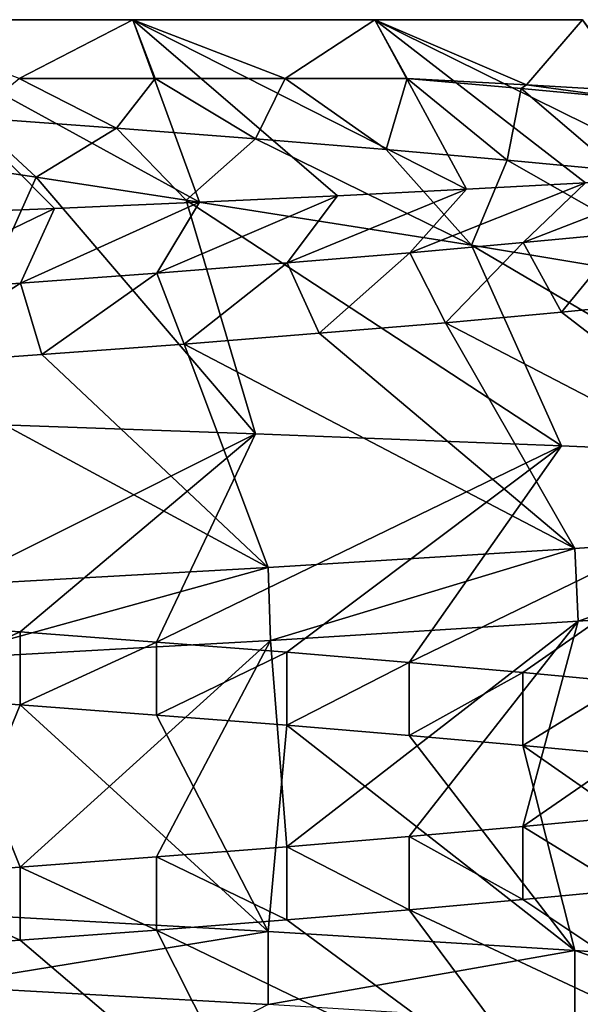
# Model space of a CAD drawing. Header units: inches. Extents: x -4.64 to 4.64, y -1.42 to 0.49.
# Tile 606 of 608: x 4.2731 to 4.3031, y 0.4393 to 0.492. Entities that reach past the tile are written whole.
import ezdxf

# ---------------------------------------------------------------- set-up
doc = ezdxf.new("R2010")
doc.units = ezdxf.units.IN
doc.header["$LTSCALE"] = 65.185185
doc.header["$MEASUREMENT"] = 0
for name, color, linetype in [('106', 7, 'CONTINUOUS'), ('112', 7, 'CONTINUOUS'), ('114', 7, 'CONTINUOUS'), ('116', 7, 'CONTINUOUS'), ('117', 7, 'CONTINUOUS'), ('118', 7, 'CONTINUOUS'), ('262', 7, 'CONTINUOUS'), ('345', 7, 'CONTINUOUS'), ('353', 7, 'CONTINUOUS'), ('360', 7, 'CONTINUOUS'), ('366', 7, 'CONTINUOUS'), ('368', 7, 'CONTINUOUS'), ('370', 7, 'CONTINUOUS'), ('371', 7, 'CONTINUOUS'), ('372', 7, 'CONTINUOUS'), ('499', 7, 'CONTINUOUS'), ('91', 7, 'CONTINUOUS'), ('99', 7, 'CONTINUOUS')]:
    doc.layers.add(name, color=color, linetype=linetype)

msp = doc.modelspace()

# ---------------------------------------------------------------- linework, layer by layer
at = {"layer": '106', "color": 7, "linetype": 'CONTINUOUS', "true_color": 0x969696}
for points in [[(4.286355, 0.443198, 8.537231), (4.268532, 0.440289, 8.531825), (4.268532, 0.444195, 8.531825), (4.286355, 0.443198, 8.537231)], [(4.286356, 0.439296, 8.537232), (4.268532, 0.440289, 8.531825), (4.286355, 0.443198, 8.537231), (4.286356, 0.439296, 8.537232)], [(4.302781, 0.442179, 8.546012), (4.286356, 0.439296, 8.537232), (4.286355, 0.443198, 8.537231), (4.302781, 0.442179, 8.546012)], [(4.30278, 0.438275, 8.546011), (4.286356, 0.439296, 8.537232), (4.302781, 0.442179, 8.546012), (4.30278, 0.438275, 8.546011)], [(4.317177, 0.437267, 8.557827), (4.30278, 0.438275, 8.546011), (4.302781, 0.442179, 8.546012), (4.317177, 0.437267, 8.557827)], [(4.317178, 0.441172, 8.557827), (4.317177, 0.437267, 8.557827), (4.302781, 0.442179, 8.546012), (4.317178, 0.441172, 8.557827)]]:
    msp.add_3dface(points, dxfattribs=at)
at = {"layer": '112', "color": 7, "linetype": 'CONTINUOUS', "true_color": 0x969696}
for points in [[(4.26581, 0.484781, 8.547821), (4.27047, 0.486758, 8.553157), (4.273933, 0.483569, 8.548671), (4.26581, 0.484781, 8.547821)], [(4.27047, 0.486758, 8.553157), (4.278244, 0.486193, 8.555843), (4.273933, 0.483569, 8.548671), (4.27047, 0.486758, 8.553157)], [(4.273933, 0.483569, 8.548671), (4.278244, 0.486193, 8.555843), (4.281963, 0.482344, 8.550336), (4.273933, 0.483569, 8.548671)], [(4.278244, 0.486193, 8.555843), (4.285677, 0.485623, 8.559368), (4.281963, 0.482344, 8.550336), (4.278244, 0.486193, 8.555843)], [(4.281963, 0.482344, 8.550336), (4.285677, 0.485623, 8.559368), (4.297246, 0.479938, 8.556), (4.281963, 0.482344, 8.550336)], [(4.285677, 0.485623, 8.559368), (4.292677, 0.485049, 8.563688), (4.297246, 0.479938, 8.556), (4.285677, 0.485623, 8.559368)], [(4.292677, 0.485049, 8.563688), (4.29916, 0.484481, 8.568752), (4.297246, 0.479938, 8.556), (4.292677, 0.485049, 8.563688)], [(4.297246, 0.479938, 8.556), (4.29916, 0.484481, 8.568752), (4.311223, 0.477608, 8.564669), (4.297246, 0.479938, 8.556)], [(4.29916, 0.484481, 8.568752), (4.305045, 0.483926, 8.574498), (4.311223, 0.477608, 8.564669), (4.29916, 0.484481, 8.568752)], [(4.307636, 0.476897, 8.672524), (4.302063, 0.476348, 8.678572), (4.317177, 0.464702, 8.692174), (4.307636, 0.476897, 8.672524)], [(4.302063, 0.476348, 8.678572), (4.295857, 0.475784, 8.683971), (4.317177, 0.464702, 8.692174), (4.302063, 0.476348, 8.678572)], [(4.295857, 0.475784, 8.683971), (4.289095, 0.475214, 8.688656), (4.302779, 0.463693, 8.70399), (4.295857, 0.475784, 8.683971)], [(4.317177, 0.464702, 8.692174), (4.295857, 0.475784, 8.683971), (4.302779, 0.463693, 8.70399), (4.317177, 0.464702, 8.692174)], [(4.289095, 0.475214, 8.688656), (4.281859, 0.47464, 8.692568), (4.302779, 0.463693, 8.70399), (4.289095, 0.475214, 8.688656)], [(4.281859, 0.47464, 8.692568), (4.274237, 0.474072, 8.695661), (4.286351, 0.462672, 8.71277), (4.281859, 0.47464, 8.692568)], [(4.302779, 0.463693, 8.70399), (4.281859, 0.47464, 8.692568), (4.286351, 0.462672, 8.71277), (4.302779, 0.463693, 8.70399)], [(4.274237, 0.474072, 8.695661), (4.266322, 0.473517, 8.697898), (4.286351, 0.462672, 8.71277), (4.274237, 0.474072, 8.695661)], [(4.286351, 0.462672, 8.71277), (4.266322, 0.473517, 8.697898), (4.268531, 0.461679, 8.718175), (4.286351, 0.462672, 8.71277)], [(4.273087, 0.455321, 8.553954), (4.268532, 0.444195, 8.531825), (4.265531, 0.455849, 8.55193), (4.273087, 0.455321, 8.553954)], [(4.286355, 0.443198, 8.537231), (4.268532, 0.444195, 8.531825), (4.273087, 0.455321, 8.553954), (4.286355, 0.443198, 8.537231)], [(4.280386, 0.454782, 8.556757), (4.286355, 0.443198, 8.537231), (4.273087, 0.455321, 8.553954), (4.280386, 0.454782, 8.556757)], [(4.287356, 0.454239, 8.560308), (4.286355, 0.443198, 8.537231), (4.280386, 0.454782, 8.556757), (4.287356, 0.454239, 8.560308)], [(4.302781, 0.442179, 8.546012), (4.286355, 0.443198, 8.537231), (4.287356, 0.454239, 8.560308), (4.302781, 0.442179, 8.546012)], [(4.293913, 0.453694, 8.564567), (4.302781, 0.442179, 8.546012), (4.287356, 0.454239, 8.560308), (4.293913, 0.453694, 8.564567)], [(4.299992, 0.453155, 8.569491), (4.302781, 0.442179, 8.546012), (4.293913, 0.453694, 8.564567), (4.299992, 0.453155, 8.569491)], [(4.317178, 0.441172, 8.557827), (4.302781, 0.442179, 8.546012), (4.299992, 0.453155, 8.569491), (4.317178, 0.441172, 8.557827)], [(4.30552, 0.452629, 8.57502), (4.317178, 0.441172, 8.557827), (4.299992, 0.453155, 8.569491), (4.30552, 0.452629, 8.57502)], [(4.299989, 0.444905, 8.680512), (4.317177, 0.433452, 8.692173), (4.305517, 0.445433, 8.674984), (4.299989, 0.444905, 8.680512)], [(4.29391, 0.444365, 8.685435), (4.317177, 0.433452, 8.692173), (4.299989, 0.444905, 8.680512), (4.29391, 0.444365, 8.685435)], [(4.287353, 0.443823, 8.689693), (4.30278, 0.432443, 8.703989), (4.29391, 0.444365, 8.685435), (4.287353, 0.443823, 8.689693)], [(4.30278, 0.432443, 8.703989), (4.317177, 0.433452, 8.692173), (4.29391, 0.444365, 8.685435), (4.30278, 0.432443, 8.703989)], [(4.280383, 0.443277, 8.693245), (4.30278, 0.432443, 8.703989), (4.287353, 0.443823, 8.689693), (4.280383, 0.443277, 8.693245)], [(4.273085, 0.442739, 8.696046), (4.286356, 0.431423, 8.712768), (4.280383, 0.443277, 8.693245), (4.273085, 0.442739, 8.696046)], [(4.286356, 0.431423, 8.712768), (4.30278, 0.432443, 8.703989), (4.280383, 0.443277, 8.693245), (4.286356, 0.431423, 8.712768)], [(4.265529, 0.442213, 8.698071), (4.286356, 0.431423, 8.712768), (4.273085, 0.442739, 8.696046), (4.265529, 0.442213, 8.698071)], [(4.268532, 0.430429, 8.718175), (4.286356, 0.431423, 8.712768), (4.265529, 0.442213, 8.698071), (4.268532, 0.430429, 8.718175)]]:
    msp.add_3dface(points, dxfattribs=at)
at = {"layer": '114', "color": 7, "linetype": 'CONTINUOUS', "true_color": 0x969696}
for points in [[(4.299899, 0.488323, 8.569407), (4.293809, 0.48886, 8.564492), (4.300185, 0.488516, 8.569202), (4.299899, 0.488323, 8.569407)], [(4.30544, 0.487793, 8.574931), (4.299899, 0.488323, 8.569407), (4.300185, 0.488516, 8.569202), (4.30544, 0.487793, 8.574931)], [(4.30544, 0.487793, 8.574931), (4.300185, 0.488516, 8.569202), (4.306008, 0.48818, 8.574546), (4.30544, 0.487793, 8.574931)], [(4.293937, 0.479527, 8.685415), (4.300019, 0.480066, 8.680485), (4.30334, 0.483262, 8.685025), (4.293937, 0.479527, 8.685415)], [(4.293937, 0.479527, 8.685415), (4.30334, 0.483262, 8.685025), (4.296979, 0.482921, 8.690545), (4.293937, 0.479527, 8.685415)], [(4.300019, 0.480066, 8.680485), (4.305549, 0.480593, 8.674948), (4.309093, 0.483597, 8.678875), (4.300019, 0.480066, 8.680485)], [(4.300019, 0.480066, 8.680485), (4.309093, 0.483597, 8.678875), (4.30334, 0.483262, 8.685025), (4.300019, 0.480066, 8.680485)], [(4.287378, 0.478982, 8.689679), (4.293937, 0.479527, 8.685415), (4.296979, 0.482921, 8.690545), (4.287378, 0.478982, 8.689679)], [(4.287378, 0.478982, 8.689679), (4.296979, 0.482921, 8.690545), (4.290071, 0.482576, 8.695378), (4.287378, 0.478982, 8.689679)], [(4.2731, 0.477899, 8.696041), (4.280403, 0.478438, 8.693236), (4.282679, 0.482234, 8.699474), (4.2731, 0.477899, 8.696041)], [(4.2731, 0.477899, 8.696041), (4.282679, 0.482234, 8.699474), (4.274911, 0.481897, 8.702774), (4.2731, 0.477899, 8.696041)], [(4.280403, 0.478438, 8.693236), (4.287378, 0.478982, 8.689679), (4.290071, 0.482576, 8.695378), (4.280403, 0.478438, 8.693236)], [(4.280403, 0.478438, 8.693236), (4.290071, 0.482576, 8.695378), (4.282679, 0.482234, 8.699474), (4.280403, 0.478438, 8.693236)], [(4.265539, 0.47737, 8.698068), (4.2731, 0.477899, 8.696041), (4.274911, 0.481897, 8.702774), (4.265539, 0.47737, 8.698068)], [(4.265539, 0.47737, 8.698068), (4.274911, 0.481897, 8.702774), (4.266831, 0.481567, 8.70525), (4.265539, 0.47737, 8.698068)], [(4.268074, 0.470453, 8.533661), (4.285688, 0.469827, 8.538324), (4.265529, 0.459756, 8.551929), (4.268074, 0.470453, 8.533661)], [(4.265529, 0.459756, 8.551929), (4.285688, 0.469827, 8.538324), (4.273085, 0.459229, 8.553954), (4.265529, 0.459756, 8.551929)], [(4.273085, 0.459229, 8.553954), (4.285688, 0.469827, 8.538324), (4.280383, 0.458692, 8.556755), (4.273085, 0.459229, 8.553954)], [(4.285688, 0.469827, 8.538324), (4.302059, 0.469188, 8.546283), (4.280383, 0.458692, 8.556755), (4.285688, 0.469827, 8.538324)], [(4.280383, 0.458692, 8.556755), (4.302059, 0.469188, 8.546283), (4.287353, 0.458146, 8.560307), (4.280383, 0.458692, 8.556755)], [(4.287353, 0.458146, 8.560307), (4.302059, 0.469188, 8.546283), (4.29391, 0.457603, 8.564565), (4.287353, 0.458146, 8.560307)], [(4.302059, 0.469188, 8.546283), (4.31656, 0.468562, 8.557215), (4.29391, 0.457603, 8.564565), (4.302059, 0.469188, 8.546283)], [(4.29391, 0.457603, 8.564565), (4.31656, 0.468562, 8.557215), (4.299989, 0.457064, 8.569488), (4.29391, 0.457603, 8.564565)], [(4.299989, 0.457064, 8.569488), (4.31656, 0.468562, 8.557215), (4.305517, 0.456536, 8.575016), (4.299989, 0.457064, 8.569488)], [(4.317384, 0.460812, 8.691966), (4.302962, 0.459802, 8.703867), (4.299992, 0.448813, 8.680509), (4.317384, 0.460812, 8.691966)], [(4.30552, 0.44934, 8.67498), (4.317384, 0.460812, 8.691966), (4.299992, 0.448813, 8.680509), (4.30552, 0.44934, 8.67498)], [(4.302962, 0.459802, 8.703867), (4.286489, 0.458779, 8.712713), (4.287356, 0.44773, 8.689692), (4.302962, 0.459802, 8.703867)], [(4.293913, 0.448275, 8.685433), (4.302962, 0.459802, 8.703867), (4.287356, 0.44773, 8.689692), (4.293913, 0.448275, 8.685433)], [(4.299992, 0.448813, 8.680509), (4.302962, 0.459802, 8.703867), (4.293913, 0.448275, 8.685433), (4.299992, 0.448813, 8.680509)], [(4.286489, 0.458779, 8.712713), (4.268603, 0.457777, 8.718161), (4.273087, 0.446648, 8.696046), (4.286489, 0.458779, 8.712713)], [(4.280386, 0.447187, 8.693243), (4.286489, 0.458779, 8.712713), (4.273087, 0.446648, 8.696046), (4.280386, 0.447187, 8.693243)], [(4.287356, 0.44773, 8.689692), (4.286489, 0.458779, 8.712713), (4.280386, 0.447187, 8.693243), (4.287356, 0.44773, 8.689692)], [(4.273087, 0.446648, 8.696046), (4.268603, 0.457777, 8.718161), (4.265531, 0.446119, 8.69807), (4.273087, 0.446648, 8.696046)], [(4.268532, 0.440289, 8.531825), (4.286356, 0.439296, 8.537232), (4.265529, 0.428506, 8.551929), (4.268532, 0.440289, 8.531825)]]:
    msp.add_3dface(points, dxfattribs=at)
at = {"layer": '116', "color": 7, "linetype": 'CONTINUOUS', "true_color": 0x969696}
for points in [[(4.264878, 0.492, 8.694999), (4.279106, 0.492, 8.690376), (4.264879, 0.492, 8.555001), (4.264878, 0.492, 8.694999)], [(4.279106, 0.492, 8.690376), (4.279106, 0.492, 8.559624), (4.264879, 0.492, 8.555001), (4.279106, 0.492, 8.690376)], [(4.279106, 0.492, 8.690376), (4.292063, 0.492, 8.682896), (4.279106, 0.492, 8.559624), (4.279106, 0.492, 8.690376)], [(4.292063, 0.492, 8.682896), (4.292063, 0.492, 8.567105), (4.279106, 0.492, 8.559624), (4.292063, 0.492, 8.682896)], [(4.292063, 0.492, 8.682896), (4.30318, 0.492, 8.672886), (4.292063, 0.492, 8.567105), (4.292063, 0.492, 8.682896)], [(4.30318, 0.492, 8.672886), (4.303181, 0.492, 8.577115), (4.292063, 0.492, 8.567105), (4.30318, 0.492, 8.672886)]]:
    msp.add_3dface(points, dxfattribs=at)
at = {"layer": '117', "color": 7, "linetype": 'CONTINUOUS', "true_color": 0x969696}
for points in [[(4.26581, 0.484781, 8.547821), (4.273933, 0.483569, 8.548671), (4.268074, 0.470453, 8.533661), (4.26581, 0.484781, 8.547821)], [(4.273933, 0.483569, 8.548671), (4.285688, 0.469827, 8.538324), (4.268074, 0.470453, 8.533661), (4.273933, 0.483569, 8.548671)], [(4.273933, 0.483569, 8.548671), (4.281963, 0.482344, 8.550336), (4.285688, 0.469827, 8.538324), (4.273933, 0.483569, 8.548671)], [(4.281963, 0.482344, 8.550336), (4.297246, 0.479938, 8.556), (4.302059, 0.469188, 8.546283), (4.281963, 0.482344, 8.550336)], [(4.281963, 0.482344, 8.550336), (4.302059, 0.469188, 8.546283), (4.285688, 0.469827, 8.538324), (4.281963, 0.482344, 8.550336)], [(4.297246, 0.479938, 8.556), (4.311223, 0.477608, 8.564669), (4.31656, 0.468562, 8.557215), (4.297246, 0.479938, 8.556)], [(4.297246, 0.479938, 8.556), (4.31656, 0.468562, 8.557215), (4.302059, 0.469188, 8.546283), (4.297246, 0.479938, 8.556)]]:
    msp.add_3dface(points, dxfattribs=at)
at = {"layer": '118', "color": 7, "linetype": 'CONTINUOUS', "true_color": 0x969696}
for points in [[(4.317177, 0.464702, 8.692174), (4.302779, 0.463693, 8.70399), (4.302962, 0.459802, 8.703867), (4.317177, 0.464702, 8.692174)], [(4.317177, 0.464702, 8.692174), (4.302962, 0.459802, 8.703867), (4.317384, 0.460812, 8.691966), (4.317177, 0.464702, 8.692174)], [(4.302779, 0.463693, 8.70399), (4.286351, 0.462672, 8.71277), (4.286489, 0.458779, 8.712713), (4.302779, 0.463693, 8.70399)], [(4.302779, 0.463693, 8.70399), (4.286489, 0.458779, 8.712713), (4.302962, 0.459802, 8.703867), (4.302779, 0.463693, 8.70399)], [(4.286351, 0.462672, 8.71277), (4.268531, 0.461679, 8.718175), (4.268603, 0.457777, 8.718161), (4.286351, 0.462672, 8.71277)], [(4.286351, 0.462672, 8.71277), (4.268603, 0.457777, 8.718161), (4.286489, 0.458779, 8.712713), (4.286351, 0.462672, 8.71277)]]:
    msp.add_3dface(points, dxfattribs=at)
at = {"layer": '262', "color": 7, "linetype": 'CONTINUOUS', "true_color": 0x969696}
for points in [[(4.265531, 0.455849, 8.55193), (4.265529, 0.459756, 8.551929), (4.273085, 0.459229, 8.553954), (4.265531, 0.455849, 8.55193)], [(4.273087, 0.455321, 8.553954), (4.265531, 0.455849, 8.55193), (4.273085, 0.459229, 8.553954), (4.273087, 0.455321, 8.553954)], [(4.273087, 0.455321, 8.553954), (4.273085, 0.459229, 8.553954), (4.280383, 0.458692, 8.556755), (4.273087, 0.455321, 8.553954)], [(4.280386, 0.454782, 8.556757), (4.273087, 0.455321, 8.553954), (4.280383, 0.458692, 8.556755), (4.280386, 0.454782, 8.556757)], [(4.280386, 0.454782, 8.556757), (4.280383, 0.458692, 8.556755), (4.287353, 0.458146, 8.560307), (4.280386, 0.454782, 8.556757)], [(4.287356, 0.454239, 8.560308), (4.280386, 0.454782, 8.556757), (4.287353, 0.458146, 8.560307), (4.287356, 0.454239, 8.560308)], [(4.287356, 0.454239, 8.560308), (4.287353, 0.458146, 8.560307), (4.29391, 0.457603, 8.564565), (4.287356, 0.454239, 8.560308)], [(4.293913, 0.453694, 8.564567), (4.287356, 0.454239, 8.560308), (4.29391, 0.457603, 8.564565), (4.293913, 0.453694, 8.564567)], [(4.293913, 0.453694, 8.564567), (4.29391, 0.457603, 8.564565), (4.299989, 0.457064, 8.569488), (4.293913, 0.453694, 8.564567)], [(4.299992, 0.453155, 8.569491), (4.293913, 0.453694, 8.564567), (4.299989, 0.457064, 8.569488), (4.299992, 0.453155, 8.569491)], [(4.299992, 0.453155, 8.569491), (4.299989, 0.457064, 8.569488), (4.305517, 0.456536, 8.575016), (4.299992, 0.453155, 8.569491)], [(4.30552, 0.452629, 8.57502), (4.299992, 0.453155, 8.569491), (4.305517, 0.456536, 8.575016), (4.30552, 0.452629, 8.57502)], [(4.305517, 0.445433, 8.674984), (4.30552, 0.44934, 8.67498), (4.299992, 0.448813, 8.680509), (4.305517, 0.445433, 8.674984)], [(4.299989, 0.444905, 8.680512), (4.299992, 0.448813, 8.680509), (4.293913, 0.448275, 8.685433), (4.299989, 0.444905, 8.680512)], [(4.299989, 0.444905, 8.680512), (4.305517, 0.445433, 8.674984), (4.299992, 0.448813, 8.680509), (4.299989, 0.444905, 8.680512)], [(4.29391, 0.444365, 8.685435), (4.293913, 0.448275, 8.685433), (4.287356, 0.44773, 8.689692), (4.29391, 0.444365, 8.685435)], [(4.29391, 0.444365, 8.685435), (4.299989, 0.444905, 8.680512), (4.293913, 0.448275, 8.685433), (4.29391, 0.444365, 8.685435)], [(4.287353, 0.443823, 8.689693), (4.287356, 0.44773, 8.689692), (4.280386, 0.447187, 8.693243), (4.287353, 0.443823, 8.689693)], [(4.287353, 0.443823, 8.689693), (4.29391, 0.444365, 8.685435), (4.287356, 0.44773, 8.689692), (4.287353, 0.443823, 8.689693)], [(4.280383, 0.443277, 8.693245), (4.280386, 0.447187, 8.693243), (4.273087, 0.446648, 8.696046), (4.280383, 0.443277, 8.693245)], [(4.280383, 0.443277, 8.693245), (4.287353, 0.443823, 8.689693), (4.280386, 0.447187, 8.693243), (4.280383, 0.443277, 8.693245)], [(4.273085, 0.442739, 8.696046), (4.273087, 0.446648, 8.696046), (4.265531, 0.446119, 8.69807), (4.273085, 0.442739, 8.696046)], [(4.273085, 0.442739, 8.696046), (4.280383, 0.443277, 8.693245), (4.273087, 0.446648, 8.696046), (4.273085, 0.442739, 8.696046)], [(4.265529, 0.442213, 8.698071), (4.273085, 0.442739, 8.696046), (4.265531, 0.446119, 8.69807), (4.265529, 0.442213, 8.698071)]]:
    msp.add_3dface(points, dxfattribs=at)
at = {"layer": '345', "color": 7, "linetype": 'CONTINUOUS', "true_color": 0x969696}
for points in [[(4.27047, 0.486758, -8.696843), (4.273026, 0.48886, -8.696065), (4.278244, 0.486193, -8.694157), (4.27047, 0.486758, -8.696843)], [(4.273026, 0.48886, -8.696065), (4.280309, 0.48886, -8.693278), (4.278244, 0.486193, -8.694157), (4.273026, 0.48886, -8.696065)], [(4.278244, 0.486193, -8.694157), (4.280309, 0.48886, -8.693278), (4.285677, 0.485623, -8.690632), (4.278244, 0.486193, -8.694157)], [(4.280309, 0.48886, -8.693278), (4.287262, 0.48886, -8.689746), (4.285677, 0.485623, -8.690632), (4.280309, 0.48886, -8.693278)], [(4.285677, 0.485623, -8.690632), (4.287262, 0.48886, -8.689746), (4.292677, 0.485049, -8.686312), (4.285677, 0.485623, -8.690632)], [(4.287262, 0.48886, -8.689746), (4.293809, 0.48886, -8.685508), (4.292677, 0.485049, -8.686312), (4.287262, 0.48886, -8.689746)], [(4.292677, 0.485049, -8.686312), (4.293809, 0.48886, -8.685508), (4.29916, 0.484481, -8.681248), (4.292677, 0.485049, -8.686312)], [(4.29916, 0.484481, -8.681248), (4.293809, 0.48886, -8.685508), (4.299899, 0.488323, -8.680593), (4.29916, 0.484481, -8.681248)], [(4.305045, 0.483926, -8.675502), (4.29916, 0.484481, -8.681248), (4.299899, 0.488323, -8.680593), (4.305045, 0.483926, -8.675502)], [(4.30544, 0.487793, -8.675069), (4.305045, 0.483926, -8.675502), (4.299899, 0.488323, -8.680593), (4.30544, 0.487793, -8.675069)], [(4.300019, 0.480066, -8.569515), (4.302063, 0.476348, -8.571428), (4.305549, 0.480593, -8.575052), (4.300019, 0.480066, -8.569515)], [(4.302063, 0.476348, -8.571428), (4.307636, 0.476897, -8.577476), (4.305549, 0.480593, -8.575052), (4.302063, 0.476348, -8.571428)], [(4.293937, 0.479527, -8.564585), (4.295857, 0.475784, -8.566029), (4.300019, 0.480066, -8.569515), (4.293937, 0.479527, -8.564585)], [(4.295857, 0.475784, -8.566029), (4.302063, 0.476348, -8.571428), (4.300019, 0.480066, -8.569515), (4.295857, 0.475784, -8.566029)], [(4.287378, 0.478982, -8.560321), (4.289095, 0.475214, -8.561344), (4.293937, 0.479527, -8.564585), (4.287378, 0.478982, -8.560321)], [(4.289095, 0.475214, -8.561344), (4.295857, 0.475784, -8.566029), (4.293937, 0.479527, -8.564585), (4.289095, 0.475214, -8.561344)], [(4.280403, 0.478438, -8.556764), (4.281859, 0.47464, -8.557432), (4.287378, 0.478982, -8.560321), (4.280403, 0.478438, -8.556764)], [(4.281859, 0.47464, -8.557432), (4.289095, 0.475214, -8.561344), (4.287378, 0.478982, -8.560321), (4.281859, 0.47464, -8.557432)], [(4.2731, 0.477899, -8.553959), (4.274237, 0.474072, -8.554339), (4.280403, 0.478438, -8.556764), (4.2731, 0.477899, -8.553959)], [(4.274237, 0.474072, -8.554339), (4.281859, 0.47464, -8.557432), (4.280403, 0.478438, -8.556764), (4.274237, 0.474072, -8.554339)], [(4.265539, 0.47737, -8.551932), (4.266322, 0.473517, -8.552102), (4.2731, 0.477899, -8.553959), (4.265539, 0.47737, -8.551932)], [(4.266322, 0.473517, -8.552102), (4.274237, 0.474072, -8.554339), (4.2731, 0.477899, -8.553959), (4.266322, 0.473517, -8.552102)]]:
    msp.add_3dface(points, dxfattribs=at)
at = {"layer": '353', "color": 7, "linetype": 'CONTINUOUS', "true_color": 0x969696}
for points in [[(4.279106, 0.492, -8.559624), (4.264878, 0.492, -8.555001), (4.282679, 0.482234, -8.550526), (4.279106, 0.492, -8.559624)], [(4.282679, 0.482234, -8.550526), (4.264878, 0.492, -8.555001), (4.274911, 0.481897, -8.547226), (4.282679, 0.482234, -8.550526)], [(4.274911, 0.481897, -8.547226), (4.264878, 0.492, -8.555001), (4.266831, 0.481567, -8.54475), (4.274911, 0.481897, -8.547226)], [(4.279106, 0.492, -8.690376), (4.273026, 0.48886, -8.696065), (4.264879, 0.492, -8.694999), (4.279106, 0.492, -8.690376)], [(4.280309, 0.48886, -8.693278), (4.273026, 0.48886, -8.696065), (4.279106, 0.492, -8.690376), (4.280309, 0.48886, -8.693278)], [(4.287262, 0.48886, -8.689746), (4.280309, 0.48886, -8.693278), (4.279106, 0.492, -8.690376), (4.287262, 0.48886, -8.689746)], [(4.292063, 0.492, -8.682895), (4.287262, 0.48886, -8.689746), (4.279106, 0.492, -8.690376), (4.292063, 0.492, -8.682895)], [(4.292063, 0.492, -8.567104), (4.279106, 0.492, -8.559624), (4.296979, 0.482921, -8.559455), (4.292063, 0.492, -8.567104)], [(4.296979, 0.482921, -8.559455), (4.279106, 0.492, -8.559624), (4.290071, 0.482576, -8.554622), (4.296979, 0.482921, -8.559455)], [(4.290071, 0.482576, -8.554622), (4.279106, 0.492, -8.559624), (4.282679, 0.482234, -8.550526), (4.290071, 0.482576, -8.554622)], [(4.293809, 0.48886, -8.685508), (4.287262, 0.48886, -8.689746), (4.292063, 0.492, -8.682895), (4.293809, 0.48886, -8.685508)], [(4.293809, 0.48886, -8.685508), (4.292063, 0.492, -8.682895), (4.300185, 0.488516, -8.680798), (4.293809, 0.48886, -8.685508)], [(4.30318, 0.492, -8.577114), (4.292063, 0.492, -8.567104), (4.309093, 0.483597, -8.571125), (4.30318, 0.492, -8.577114)], [(4.309093, 0.483597, -8.571125), (4.292063, 0.492, -8.567104), (4.30334, 0.483262, -8.564975), (4.309093, 0.483597, -8.571125)], [(4.30334, 0.483262, -8.564975), (4.292063, 0.492, -8.567104), (4.296979, 0.482921, -8.559455), (4.30334, 0.483262, -8.564975)], [(4.292063, 0.492, -8.682895), (4.303181, 0.492, -8.672885), (4.300185, 0.488516, -8.680798), (4.292063, 0.492, -8.682895)], [(4.300185, 0.488516, -8.680798), (4.303181, 0.492, -8.672885), (4.306008, 0.48818, -8.675454), (4.300185, 0.488516, -8.680798)]]:
    msp.add_3dface(points, dxfattribs=at)
at = {"layer": '360', "color": 7, "linetype": 'CONTINUOUS', "true_color": 0x969696}
for points in [[(4.286355, 0.443198, -8.712769), (4.268532, 0.440289, -8.718175), (4.268532, 0.444195, -8.718175), (4.286355, 0.443198, -8.712769)], [(4.286356, 0.439296, -8.712768), (4.268532, 0.440289, -8.718175), (4.286355, 0.443198, -8.712769), (4.286356, 0.439296, -8.712768)], [(4.302781, 0.442179, -8.703988), (4.286356, 0.439296, -8.712768), (4.286355, 0.443198, -8.712769), (4.302781, 0.442179, -8.703988)], [(4.30278, 0.438275, -8.703989), (4.286356, 0.439296, -8.712768), (4.302781, 0.442179, -8.703988), (4.30278, 0.438275, -8.703989)], [(4.317177, 0.437267, -8.692173), (4.30278, 0.438275, -8.703989), (4.302781, 0.442179, -8.703988), (4.317177, 0.437267, -8.692173)], [(4.317178, 0.441172, -8.692173), (4.317177, 0.437267, -8.692173), (4.302781, 0.442179, -8.703988), (4.317178, 0.441172, -8.692173)]]:
    msp.add_3dface(points, dxfattribs=at)
at = {"layer": '366', "color": 7, "linetype": 'CONTINUOUS', "true_color": 0x969696}
for points in [[(4.26581, 0.484781, -8.702179), (4.27047, 0.486758, -8.696843), (4.273933, 0.483569, -8.701329), (4.26581, 0.484781, -8.702179)], [(4.27047, 0.486758, -8.696843), (4.278244, 0.486193, -8.694157), (4.273933, 0.483569, -8.701329), (4.27047, 0.486758, -8.696843)], [(4.273933, 0.483569, -8.701329), (4.278244, 0.486193, -8.694157), (4.281963, 0.482344, -8.699664), (4.273933, 0.483569, -8.701329)], [(4.278244, 0.486193, -8.694157), (4.285677, 0.485623, -8.690632), (4.281963, 0.482344, -8.699664), (4.278244, 0.486193, -8.694157)], [(4.281963, 0.482344, -8.699664), (4.285677, 0.485623, -8.690632), (4.297246, 0.479938, -8.694), (4.281963, 0.482344, -8.699664)], [(4.285677, 0.485623, -8.690632), (4.292677, 0.485049, -8.686312), (4.297246, 0.479938, -8.694), (4.285677, 0.485623, -8.690632)], [(4.292677, 0.485049, -8.686312), (4.29916, 0.484481, -8.681248), (4.297246, 0.479938, -8.694), (4.292677, 0.485049, -8.686312)], [(4.297246, 0.479938, -8.694), (4.29916, 0.484481, -8.681248), (4.311223, 0.477608, -8.685331), (4.297246, 0.479938, -8.694)], [(4.29916, 0.484481, -8.681248), (4.305045, 0.483926, -8.675502), (4.311223, 0.477608, -8.685331), (4.29916, 0.484481, -8.681248)], [(4.307636, 0.476897, -8.577476), (4.302063, 0.476348, -8.571428), (4.317177, 0.464702, -8.557826), (4.307636, 0.476897, -8.577476)], [(4.302063, 0.476348, -8.571428), (4.295857, 0.475784, -8.566029), (4.317177, 0.464702, -8.557826), (4.302063, 0.476348, -8.571428)], [(4.295857, 0.475784, -8.566029), (4.289095, 0.475214, -8.561344), (4.302779, 0.463693, -8.54601), (4.295857, 0.475784, -8.566029)], [(4.317177, 0.464702, -8.557826), (4.295857, 0.475784, -8.566029), (4.302779, 0.463693, -8.54601), (4.317177, 0.464702, -8.557826)], [(4.289095, 0.475214, -8.561344), (4.281859, 0.47464, -8.557432), (4.302779, 0.463693, -8.54601), (4.289095, 0.475214, -8.561344)], [(4.281859, 0.47464, -8.557432), (4.274237, 0.474072, -8.554339), (4.286351, 0.462672, -8.53723), (4.281859, 0.47464, -8.557432)], [(4.302779, 0.463693, -8.54601), (4.281859, 0.47464, -8.557432), (4.286351, 0.462672, -8.53723), (4.302779, 0.463693, -8.54601)], [(4.274237, 0.474072, -8.554339), (4.266322, 0.473517, -8.552102), (4.286351, 0.462672, -8.53723), (4.274237, 0.474072, -8.554339)], [(4.286351, 0.462672, -8.53723), (4.266322, 0.473517, -8.552102), (4.268531, 0.461679, -8.531825), (4.286351, 0.462672, -8.53723)], [(4.273087, 0.455321, -8.696046), (4.268532, 0.444195, -8.718175), (4.265531, 0.455849, -8.69807), (4.273087, 0.455321, -8.696046)], [(4.286355, 0.443198, -8.712769), (4.268532, 0.444195, -8.718175), (4.273087, 0.455321, -8.696046), (4.286355, 0.443198, -8.712769)], [(4.280386, 0.454782, -8.693243), (4.286355, 0.443198, -8.712769), (4.273087, 0.455321, -8.696046), (4.280386, 0.454782, -8.693243)], [(4.287356, 0.454239, -8.689692), (4.286355, 0.443198, -8.712769), (4.280386, 0.454782, -8.693243), (4.287356, 0.454239, -8.689692)], [(4.302781, 0.442179, -8.703988), (4.286355, 0.443198, -8.712769), (4.287356, 0.454239, -8.689692), (4.302781, 0.442179, -8.703988)], [(4.293913, 0.453694, -8.685433), (4.302781, 0.442179, -8.703988), (4.287356, 0.454239, -8.689692), (4.293913, 0.453694, -8.685433)], [(4.299992, 0.453155, -8.680509), (4.302781, 0.442179, -8.703988), (4.293913, 0.453694, -8.685433), (4.299992, 0.453155, -8.680509)], [(4.317178, 0.441172, -8.692173), (4.302781, 0.442179, -8.703988), (4.299992, 0.453155, -8.680509), (4.317178, 0.441172, -8.692173)], [(4.30552, 0.452629, -8.67498), (4.317178, 0.441172, -8.692173), (4.299992, 0.453155, -8.680509), (4.30552, 0.452629, -8.67498)], [(4.299989, 0.444905, -8.569488), (4.317177, 0.433452, -8.557827), (4.305517, 0.445433, -8.575016), (4.299989, 0.444905, -8.569488)], [(4.29391, 0.444365, -8.564565), (4.317177, 0.433452, -8.557827), (4.299989, 0.444905, -8.569488), (4.29391, 0.444365, -8.564565)], [(4.287353, 0.443823, -8.560307), (4.30278, 0.432443, -8.546011), (4.29391, 0.444365, -8.564565), (4.287353, 0.443823, -8.560307)], [(4.30278, 0.432443, -8.546011), (4.317177, 0.433452, -8.557827), (4.29391, 0.444365, -8.564565), (4.30278, 0.432443, -8.546011)], [(4.280383, 0.443277, -8.556755), (4.30278, 0.432443, -8.546011), (4.287353, 0.443823, -8.560307), (4.280383, 0.443277, -8.556755)], [(4.273085, 0.442739, -8.553954), (4.286356, 0.431423, -8.537232), (4.280383, 0.443277, -8.556755), (4.273085, 0.442739, -8.553954)], [(4.286356, 0.431423, -8.537232), (4.30278, 0.432443, -8.546011), (4.280383, 0.443277, -8.556755), (4.286356, 0.431423, -8.537232)], [(4.265529, 0.442213, -8.551929), (4.286356, 0.431423, -8.537232), (4.273085, 0.442739, -8.553954), (4.265529, 0.442213, -8.551929)], [(4.268532, 0.430429, -8.531825), (4.286356, 0.431423, -8.537232), (4.265529, 0.442213, -8.551929), (4.268532, 0.430429, -8.531825)]]:
    msp.add_3dface(points, dxfattribs=at)
at = {"layer": '368', "color": 7, "linetype": 'CONTINUOUS', "true_color": 0x969696}
for points in [[(4.299899, 0.488323, -8.680593), (4.293809, 0.48886, -8.685508), (4.300185, 0.488516, -8.680798), (4.299899, 0.488323, -8.680593)], [(4.30544, 0.487793, -8.675069), (4.299899, 0.488323, -8.680593), (4.300185, 0.488516, -8.680798), (4.30544, 0.487793, -8.675069)], [(4.30544, 0.487793, -8.675069), (4.300185, 0.488516, -8.680798), (4.306008, 0.48818, -8.675454), (4.30544, 0.487793, -8.675069)], [(4.293937, 0.479527, -8.564585), (4.300019, 0.480066, -8.569515), (4.30334, 0.483262, -8.564975), (4.293937, 0.479527, -8.564585)], [(4.293937, 0.479527, -8.564585), (4.30334, 0.483262, -8.564975), (4.296979, 0.482921, -8.559455), (4.293937, 0.479527, -8.564585)], [(4.300019, 0.480066, -8.569515), (4.305549, 0.480593, -8.575052), (4.309093, 0.483597, -8.571125), (4.300019, 0.480066, -8.569515)], [(4.300019, 0.480066, -8.569515), (4.309093, 0.483597, -8.571125), (4.30334, 0.483262, -8.564975), (4.300019, 0.480066, -8.569515)], [(4.287378, 0.478982, -8.560321), (4.293937, 0.479527, -8.564585), (4.296979, 0.482921, -8.559455), (4.287378, 0.478982, -8.560321)], [(4.287378, 0.478982, -8.560321), (4.296979, 0.482921, -8.559455), (4.290071, 0.482576, -8.554622), (4.287378, 0.478982, -8.560321)], [(4.2731, 0.477899, -8.553959), (4.280403, 0.478438, -8.556764), (4.282679, 0.482234, -8.550526), (4.2731, 0.477899, -8.553959)], [(4.2731, 0.477899, -8.553959), (4.282679, 0.482234, -8.550526), (4.274911, 0.481897, -8.547226), (4.2731, 0.477899, -8.553959)], [(4.280403, 0.478438, -8.556764), (4.287378, 0.478982, -8.560321), (4.290071, 0.482576, -8.554622), (4.280403, 0.478438, -8.556764)], [(4.280403, 0.478438, -8.556764), (4.290071, 0.482576, -8.554622), (4.282679, 0.482234, -8.550526), (4.280403, 0.478438, -8.556764)], [(4.265539, 0.47737, -8.551932), (4.2731, 0.477899, -8.553959), (4.274911, 0.481897, -8.547226), (4.265539, 0.47737, -8.551932)], [(4.265539, 0.47737, -8.551932), (4.274911, 0.481897, -8.547226), (4.266831, 0.481567, -8.54475), (4.265539, 0.47737, -8.551932)], [(4.268074, 0.470453, -8.716339), (4.285688, 0.469827, -8.711676), (4.265529, 0.459756, -8.698071), (4.268074, 0.470453, -8.716339)], [(4.265529, 0.459756, -8.698071), (4.285688, 0.469827, -8.711676), (4.273085, 0.459229, -8.696046), (4.265529, 0.459756, -8.698071)], [(4.273085, 0.459229, -8.696046), (4.285688, 0.469827, -8.711676), (4.280383, 0.458692, -8.693245), (4.273085, 0.459229, -8.696046)], [(4.285688, 0.469827, -8.711676), (4.302059, 0.469188, -8.703717), (4.280383, 0.458692, -8.693245), (4.285688, 0.469827, -8.711676)], [(4.280383, 0.458692, -8.693245), (4.302059, 0.469188, -8.703717), (4.287353, 0.458146, -8.689693), (4.280383, 0.458692, -8.693245)], [(4.287353, 0.458146, -8.689693), (4.302059, 0.469188, -8.703717), (4.29391, 0.457603, -8.685435), (4.287353, 0.458146, -8.689693)], [(4.302059, 0.469188, -8.703717), (4.31656, 0.468562, -8.692785), (4.29391, 0.457603, -8.685435), (4.302059, 0.469188, -8.703717)], [(4.29391, 0.457603, -8.685435), (4.31656, 0.468562, -8.692785), (4.299989, 0.457064, -8.680512), (4.29391, 0.457603, -8.685435)], [(4.299989, 0.457064, -8.680512), (4.31656, 0.468562, -8.692785), (4.305517, 0.456536, -8.674984), (4.299989, 0.457064, -8.680512)], [(4.317384, 0.460812, -8.558034), (4.302962, 0.459802, -8.546133), (4.299992, 0.448813, -8.569491), (4.317384, 0.460812, -8.558034)], [(4.30552, 0.44934, -8.57502), (4.317384, 0.460812, -8.558034), (4.299992, 0.448813, -8.569491), (4.30552, 0.44934, -8.57502)], [(4.302962, 0.459802, -8.546133), (4.286489, 0.458779, -8.537287), (4.287356, 0.44773, -8.560308), (4.302962, 0.459802, -8.546133)], [(4.293913, 0.448275, -8.564567), (4.302962, 0.459802, -8.546133), (4.287356, 0.44773, -8.560308), (4.293913, 0.448275, -8.564567)], [(4.299992, 0.448813, -8.569491), (4.302962, 0.459802, -8.546133), (4.293913, 0.448275, -8.564567), (4.299992, 0.448813, -8.569491)], [(4.286489, 0.458779, -8.537287), (4.268603, 0.457777, -8.531839), (4.273087, 0.446648, -8.553954), (4.286489, 0.458779, -8.537287)], [(4.280386, 0.447187, -8.556757), (4.286489, 0.458779, -8.537287), (4.273087, 0.446648, -8.553954), (4.280386, 0.447187, -8.556757)], [(4.287356, 0.44773, -8.560308), (4.286489, 0.458779, -8.537287), (4.280386, 0.447187, -8.556757), (4.287356, 0.44773, -8.560308)], [(4.273087, 0.446648, -8.553954), (4.268603, 0.457777, -8.531839), (4.265531, 0.446119, -8.55193), (4.273087, 0.446648, -8.553954)], [(4.268532, 0.440289, -8.718175), (4.286356, 0.439296, -8.712768), (4.265529, 0.428506, -8.698071), (4.268532, 0.440289, -8.718175)]]:
    msp.add_3dface(points, dxfattribs=at)
at = {"layer": '370', "color": 7, "linetype": 'CONTINUOUS', "true_color": 0x969696}
for points in [[(4.264878, 0.492, -8.555001), (4.279106, 0.492, -8.559624), (4.264879, 0.492, -8.694999), (4.264878, 0.492, -8.555001)], [(4.279106, 0.492, -8.559624), (4.279106, 0.492, -8.690376), (4.264879, 0.492, -8.694999), (4.279106, 0.492, -8.559624)], [(4.279106, 0.492, -8.559624), (4.292063, 0.492, -8.567104), (4.279106, 0.492, -8.690376), (4.279106, 0.492, -8.559624)], [(4.292063, 0.492, -8.567104), (4.292063, 0.492, -8.682895), (4.279106, 0.492, -8.690376), (4.292063, 0.492, -8.567104)], [(4.292063, 0.492, -8.567104), (4.30318, 0.492, -8.577114), (4.292063, 0.492, -8.682895), (4.292063, 0.492, -8.567104)], [(4.30318, 0.492, -8.577114), (4.303181, 0.492, -8.672885), (4.292063, 0.492, -8.682895), (4.30318, 0.492, -8.577114)]]:
    msp.add_3dface(points, dxfattribs=at)
at = {"layer": '371', "color": 7, "linetype": 'CONTINUOUS', "true_color": 0x969696}
for points in [[(4.26581, 0.484781, -8.702179), (4.273933, 0.483569, -8.701329), (4.268074, 0.470453, -8.716339), (4.26581, 0.484781, -8.702179)], [(4.273933, 0.483569, -8.701329), (4.285688, 0.469827, -8.711676), (4.268074, 0.470453, -8.716339), (4.273933, 0.483569, -8.701329)], [(4.273933, 0.483569, -8.701329), (4.281963, 0.482344, -8.699664), (4.285688, 0.469827, -8.711676), (4.273933, 0.483569, -8.701329)], [(4.281963, 0.482344, -8.699664), (4.297246, 0.479938, -8.694), (4.302059, 0.469188, -8.703717), (4.281963, 0.482344, -8.699664)], [(4.281963, 0.482344, -8.699664), (4.302059, 0.469188, -8.703717), (4.285688, 0.469827, -8.711676), (4.281963, 0.482344, -8.699664)], [(4.297246, 0.479938, -8.694), (4.311223, 0.477608, -8.685331), (4.31656, 0.468562, -8.692785), (4.297246, 0.479938, -8.694)], [(4.297246, 0.479938, -8.694), (4.31656, 0.468562, -8.692785), (4.302059, 0.469188, -8.703717), (4.297246, 0.479938, -8.694)]]:
    msp.add_3dface(points, dxfattribs=at)
at = {"layer": '372', "color": 7, "linetype": 'CONTINUOUS', "true_color": 0x969696}
for points in [[(4.317177, 0.464702, -8.557826), (4.302779, 0.463693, -8.54601), (4.302962, 0.459802, -8.546133), (4.317177, 0.464702, -8.557826)], [(4.317177, 0.464702, -8.557826), (4.302962, 0.459802, -8.546133), (4.317384, 0.460812, -8.558034), (4.317177, 0.464702, -8.557826)], [(4.302779, 0.463693, -8.54601), (4.286351, 0.462672, -8.53723), (4.286489, 0.458779, -8.537287), (4.302779, 0.463693, -8.54601)], [(4.302779, 0.463693, -8.54601), (4.286489, 0.458779, -8.537287), (4.302962, 0.459802, -8.546133), (4.302779, 0.463693, -8.54601)], [(4.286351, 0.462672, -8.53723), (4.268531, 0.461679, -8.531825), (4.268603, 0.457777, -8.531839), (4.286351, 0.462672, -8.53723)], [(4.286351, 0.462672, -8.53723), (4.268603, 0.457777, -8.531839), (4.286489, 0.458779, -8.537287), (4.286351, 0.462672, -8.53723)]]:
    msp.add_3dface(points, dxfattribs=at)
at = {"layer": '499', "color": 7, "linetype": 'CONTINUOUS', "true_color": 0x969696}
for points in [[(4.265531, 0.455849, -8.69807), (4.265529, 0.459756, -8.698071), (4.273085, 0.459229, -8.696046), (4.265531, 0.455849, -8.69807)], [(4.273087, 0.455321, -8.696046), (4.265531, 0.455849, -8.69807), (4.273085, 0.459229, -8.696046), (4.273087, 0.455321, -8.696046)], [(4.273087, 0.455321, -8.696046), (4.273085, 0.459229, -8.696046), (4.280383, 0.458692, -8.693245), (4.273087, 0.455321, -8.696046)], [(4.280386, 0.454782, -8.693243), (4.273087, 0.455321, -8.696046), (4.280383, 0.458692, -8.693245), (4.280386, 0.454782, -8.693243)], [(4.280386, 0.454782, -8.693243), (4.280383, 0.458692, -8.693245), (4.287353, 0.458146, -8.689693), (4.280386, 0.454782, -8.693243)], [(4.287356, 0.454239, -8.689692), (4.280386, 0.454782, -8.693243), (4.287353, 0.458146, -8.689693), (4.287356, 0.454239, -8.689692)], [(4.287356, 0.454239, -8.689692), (4.287353, 0.458146, -8.689693), (4.29391, 0.457603, -8.685435), (4.287356, 0.454239, -8.689692)], [(4.293913, 0.453694, -8.685433), (4.287356, 0.454239, -8.689692), (4.29391, 0.457603, -8.685435), (4.293913, 0.453694, -8.685433)], [(4.293913, 0.453694, -8.685433), (4.29391, 0.457603, -8.685435), (4.299989, 0.457064, -8.680512), (4.293913, 0.453694, -8.685433)], [(4.299992, 0.453155, -8.680509), (4.293913, 0.453694, -8.685433), (4.299989, 0.457064, -8.680512), (4.299992, 0.453155, -8.680509)], [(4.299992, 0.453155, -8.680509), (4.299989, 0.457064, -8.680512), (4.305517, 0.456536, -8.674984), (4.299992, 0.453155, -8.680509)], [(4.30552, 0.452629, -8.67498), (4.299992, 0.453155, -8.680509), (4.305517, 0.456536, -8.674984), (4.30552, 0.452629, -8.67498)], [(4.305517, 0.445433, -8.575016), (4.30552, 0.44934, -8.57502), (4.299992, 0.448813, -8.569491), (4.305517, 0.445433, -8.575016)], [(4.299989, 0.444905, -8.569488), (4.299992, 0.448813, -8.569491), (4.293913, 0.448275, -8.564567), (4.299989, 0.444905, -8.569488)], [(4.299989, 0.444905, -8.569488), (4.305517, 0.445433, -8.575016), (4.299992, 0.448813, -8.569491), (4.299989, 0.444905, -8.569488)], [(4.29391, 0.444365, -8.564565), (4.293913, 0.448275, -8.564567), (4.287356, 0.44773, -8.560308), (4.29391, 0.444365, -8.564565)], [(4.29391, 0.444365, -8.564565), (4.299989, 0.444905, -8.569488), (4.293913, 0.448275, -8.564567), (4.29391, 0.444365, -8.564565)], [(4.287353, 0.443823, -8.560307), (4.287356, 0.44773, -8.560308), (4.280386, 0.447187, -8.556757), (4.287353, 0.443823, -8.560307)], [(4.287353, 0.443823, -8.560307), (4.29391, 0.444365, -8.564565), (4.287356, 0.44773, -8.560308), (4.287353, 0.443823, -8.560307)], [(4.280383, 0.443277, -8.556755), (4.280386, 0.447187, -8.556757), (4.273087, 0.446648, -8.553954), (4.280383, 0.443277, -8.556755)], [(4.280383, 0.443277, -8.556755), (4.287353, 0.443823, -8.560307), (4.280386, 0.447187, -8.556757), (4.280383, 0.443277, -8.556755)], [(4.273085, 0.442739, -8.553954), (4.273087, 0.446648, -8.553954), (4.265531, 0.446119, -8.55193), (4.273085, 0.442739, -8.553954)], [(4.273085, 0.442739, -8.553954), (4.280383, 0.443277, -8.556755), (4.273087, 0.446648, -8.553954), (4.273085, 0.442739, -8.553954)], [(4.265529, 0.442213, -8.551929), (4.273085, 0.442739, -8.553954), (4.265531, 0.446119, -8.55193), (4.265529, 0.442213, -8.551929)]]:
    msp.add_3dface(points, dxfattribs=at)
at = {"layer": '91', "color": 7, "linetype": 'CONTINUOUS', "true_color": 0x969696}
for points in [[(4.27047, 0.486758, 8.553157), (4.273026, 0.48886, 8.553935), (4.278244, 0.486193, 8.555843), (4.27047, 0.486758, 8.553157)], [(4.273026, 0.48886, 8.553935), (4.280309, 0.48886, 8.556722), (4.278244, 0.486193, 8.555843), (4.273026, 0.48886, 8.553935)], [(4.278244, 0.486193, 8.555843), (4.280309, 0.48886, 8.556722), (4.285677, 0.485623, 8.559368), (4.278244, 0.486193, 8.555843)], [(4.280309, 0.48886, 8.556722), (4.287262, 0.48886, 8.560254), (4.285677, 0.485623, 8.559368), (4.280309, 0.48886, 8.556722)], [(4.285677, 0.485623, 8.559368), (4.287262, 0.48886, 8.560254), (4.292677, 0.485049, 8.563688), (4.285677, 0.485623, 8.559368)], [(4.287262, 0.48886, 8.560254), (4.293809, 0.48886, 8.564492), (4.292677, 0.485049, 8.563688), (4.287262, 0.48886, 8.560254)], [(4.292677, 0.485049, 8.563688), (4.293809, 0.48886, 8.564492), (4.29916, 0.484481, 8.568752), (4.292677, 0.485049, 8.563688)], [(4.29916, 0.484481, 8.568752), (4.293809, 0.48886, 8.564492), (4.299899, 0.488323, 8.569407), (4.29916, 0.484481, 8.568752)], [(4.305045, 0.483926, 8.574498), (4.29916, 0.484481, 8.568752), (4.299899, 0.488323, 8.569407), (4.305045, 0.483926, 8.574498)], [(4.30544, 0.487793, 8.574931), (4.305045, 0.483926, 8.574498), (4.299899, 0.488323, 8.569407), (4.30544, 0.487793, 8.574931)], [(4.300019, 0.480066, 8.680485), (4.302063, 0.476348, 8.678572), (4.305549, 0.480593, 8.674948), (4.300019, 0.480066, 8.680485)], [(4.302063, 0.476348, 8.678572), (4.307636, 0.476897, 8.672524), (4.305549, 0.480593, 8.674948), (4.302063, 0.476348, 8.678572)], [(4.293937, 0.479527, 8.685415), (4.295857, 0.475784, 8.683971), (4.300019, 0.480066, 8.680485), (4.293937, 0.479527, 8.685415)], [(4.295857, 0.475784, 8.683971), (4.302063, 0.476348, 8.678572), (4.300019, 0.480066, 8.680485), (4.295857, 0.475784, 8.683971)], [(4.287378, 0.478982, 8.689679), (4.289095, 0.475214, 8.688656), (4.293937, 0.479527, 8.685415), (4.287378, 0.478982, 8.689679)], [(4.289095, 0.475214, 8.688656), (4.295857, 0.475784, 8.683971), (4.293937, 0.479527, 8.685415), (4.289095, 0.475214, 8.688656)], [(4.280403, 0.478438, 8.693236), (4.281859, 0.47464, 8.692568), (4.287378, 0.478982, 8.689679), (4.280403, 0.478438, 8.693236)], [(4.281859, 0.47464, 8.692568), (4.289095, 0.475214, 8.688656), (4.287378, 0.478982, 8.689679), (4.281859, 0.47464, 8.692568)], [(4.2731, 0.477899, 8.696041), (4.274237, 0.474072, 8.695661), (4.280403, 0.478438, 8.693236), (4.2731, 0.477899, 8.696041)], [(4.274237, 0.474072, 8.695661), (4.281859, 0.47464, 8.692568), (4.280403, 0.478438, 8.693236), (4.274237, 0.474072, 8.695661)], [(4.265539, 0.47737, 8.698068), (4.266322, 0.473517, 8.697898), (4.2731, 0.477899, 8.696041), (4.265539, 0.47737, 8.698068)], [(4.266322, 0.473517, 8.697898), (4.274237, 0.474072, 8.695661), (4.2731, 0.477899, 8.696041), (4.266322, 0.473517, 8.697898)]]:
    msp.add_3dface(points, dxfattribs=at)
at = {"layer": '99', "color": 7, "linetype": 'CONTINUOUS', "true_color": 0x969696}
for points in [[(4.279106, 0.492, 8.690376), (4.264878, 0.492, 8.694999), (4.282679, 0.482234, 8.699474), (4.279106, 0.492, 8.690376)], [(4.282679, 0.482234, 8.699474), (4.264878, 0.492, 8.694999), (4.274911, 0.481897, 8.702774), (4.282679, 0.482234, 8.699474)], [(4.274911, 0.481897, 8.702774), (4.264878, 0.492, 8.694999), (4.266831, 0.481567, 8.70525), (4.274911, 0.481897, 8.702774)], [(4.279106, 0.492, 8.559624), (4.273026, 0.48886, 8.553935), (4.264879, 0.492, 8.555001), (4.279106, 0.492, 8.559624)], [(4.280309, 0.48886, 8.556722), (4.273026, 0.48886, 8.553935), (4.279106, 0.492, 8.559624), (4.280309, 0.48886, 8.556722)], [(4.287262, 0.48886, 8.560254), (4.280309, 0.48886, 8.556722), (4.279106, 0.492, 8.559624), (4.287262, 0.48886, 8.560254)], [(4.292063, 0.492, 8.567105), (4.287262, 0.48886, 8.560254), (4.279106, 0.492, 8.559624), (4.292063, 0.492, 8.567105)], [(4.292063, 0.492, 8.682896), (4.279106, 0.492, 8.690376), (4.296979, 0.482921, 8.690545), (4.292063, 0.492, 8.682896)], [(4.296979, 0.482921, 8.690545), (4.279106, 0.492, 8.690376), (4.290071, 0.482576, 8.695378), (4.296979, 0.482921, 8.690545)], [(4.290071, 0.482576, 8.695378), (4.279106, 0.492, 8.690376), (4.282679, 0.482234, 8.699474), (4.290071, 0.482576, 8.695378)], [(4.293809, 0.48886, 8.564492), (4.287262, 0.48886, 8.560254), (4.292063, 0.492, 8.567105), (4.293809, 0.48886, 8.564492)], [(4.293809, 0.48886, 8.564492), (4.292063, 0.492, 8.567105), (4.300185, 0.488516, 8.569202), (4.293809, 0.48886, 8.564492)], [(4.30318, 0.492, 8.672886), (4.292063, 0.492, 8.682896), (4.309093, 0.483597, 8.678875), (4.30318, 0.492, 8.672886)], [(4.309093, 0.483597, 8.678875), (4.292063, 0.492, 8.682896), (4.30334, 0.483262, 8.685025), (4.309093, 0.483597, 8.678875)], [(4.30334, 0.483262, 8.685025), (4.292063, 0.492, 8.682896), (4.296979, 0.482921, 8.690545), (4.30334, 0.483262, 8.685025)], [(4.292063, 0.492, 8.567105), (4.303181, 0.492, 8.577115), (4.300185, 0.488516, 8.569202), (4.292063, 0.492, 8.567105)], [(4.300185, 0.488516, 8.569202), (4.303181, 0.492, 8.577115), (4.306008, 0.48818, 8.574546), (4.300185, 0.488516, 8.569202)]]:
    msp.add_3dface(points, dxfattribs=at)

doc.saveas('drawing.dxf')
